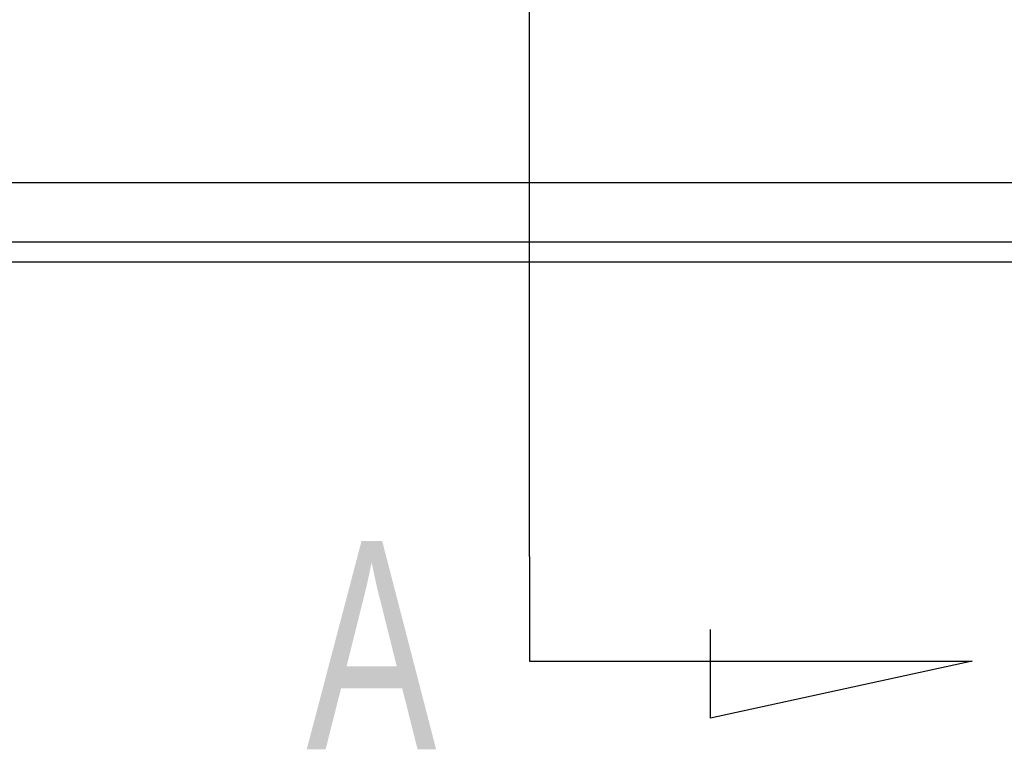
# Model space of a CAD drawing. Header units: millimetres. Extents: x -2774 to 3135, y -1571 to 860.
# Tile 514 of 625: x -619 to -594, y -565 to -547. Entities that reach past the tile are written whole.
import ezdxf
from ezdxf.lldxf.tags import DXFTag

# ---------------------------------------------------------------- set-up
doc = ezdxf.new("R2010")
doc.units = ezdxf.units.MM
doc.layers.get('0').update_dxf_attribs({"linetype": 'CONTINUOUS'})
doc.styles.add('CHN', font='txt')
tags = doc.linetypes.add('DASHED', pattern=[25.72, 12.86, -12.86]).pattern_tags.tags
tags[6:7] = [DXFTag(74, 4), DXFTag(75, 0), DXFTag(340, '0'), DXFTag(46, 0.0), DXFTag(50, 0.0), DXFTag(44, 0.0), DXFTag(45, 0.0)]
tags[4:5] = [DXFTag(74, 4), DXFTag(75, 0), DXFTag(340, '0'), DXFTag(46, 0.0), DXFTag(50, 0.0), DXFTag(44, 0.0), DXFTag(45, 0.0)]

msp = doc.modelspace()

# ---------------------------------------------------------------- linework, layer by layer
at = {"color": 0}
for p, q in [((-605.84, -560.361), (-605.84, -469.874)), ((-605.84, -560.361), (-605.84, -562.997)), ((-601.28, -564.431), (-601.28, -562.201)), ((-605.84, -562.997), (-594.692, -562.997)), ((-594.692, -562.997), (-601.28, -564.431))]:
    msp.add_line(p, q, dxfattribs=at)
at = {"color": 0, "linetype": 'Continuous'}
for p, q in [((-208.445, -550.942), (-748.445, -550.942)), ((-208.445, -552.942), (-748.445, -552.942))]:
    msp.add_line(p, q, dxfattribs=at)
at = {"color": 0, "linetype": 'DASHED'}
msp.add_line((-208.445, -552.442), (-748.445, -552.442), dxfattribs=at)

# ---------------------------------------------------------------- texts
at = {"color": 0, "style": 'CHN', "width": 0.7}
msp.add_text('A', height=5.25, dxfattribs=at).set_placement((-611.461, -565.22))

doc.saveas('drawing.dxf')
